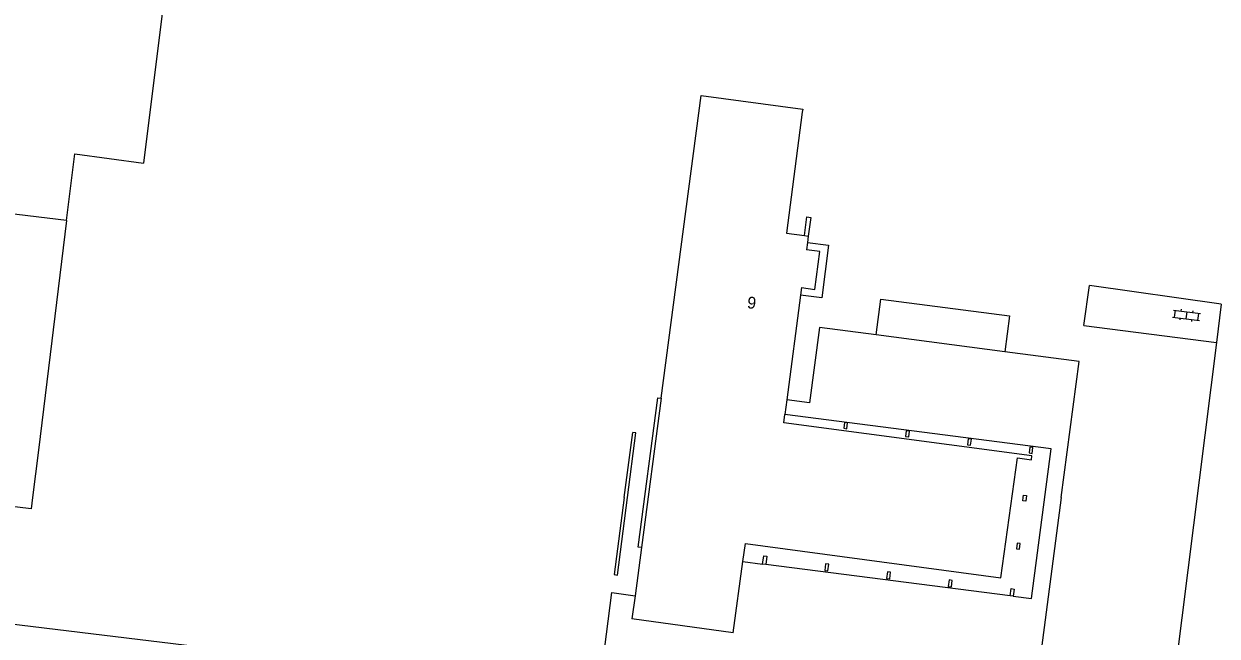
# Model space of a CAD drawing. Extents: x 131000 to 133014, y 396499 to 399001.
# Drawn here: x 131976.4 to 132077.5, y 396988.2 to 397040.1 of the extents above; entities that cross this region are included whole.
import ezdxf

# ---------------------------------------------------------------- set-up
doc = ezdxf.new("R2010")
doc.units = 0
for name, color, linetype in [('gg-afsc-hekwerk', 7, 'Continuous'), ('gg-afsc-muur', 7, 'Continuous'), ('gg-anno-huisnummerreeks BGT', 7, 'Continuous'), ('gg-bbg-gedigitaliseerde bebouwing', 7, 'Continuous'), ('gg-bbg-hoofdgebouw', 7, 'Continuous'), ('gg-bbg-luifel en loopbrug', 7, 'Continuous'), ('gg-bbg-onder overbouw', 7, 'Continuous'), ('gg-bbg-pand overbouw', 7, 'Continuous'), ('gg-bbg-pilaar onder overbouw', 7, 'Continuous'), ('gg-bbg-pilaar pand', 7, 'Continuous'), ('gg-knt-verharding', 7, 'Continuous'), ('gt-grn-vlakafsluiter', 7, 'Continuous'), ('gt-symb-klinker verharding', 7, 'Continuous')]:
    doc.layers.add(name, color=color, linetype=linetype)

# ---------------------------------------------------------------- blocks, each defined once
blk = doc.blocks.new('gt0-KL1')
at = {"layer": 'gt-symb-klinker verharding'}
for p, q in [((-1.15, 0.3), (1.15, 0.3)), ((-1, -0.3), (-1, 0.3)), ((-0.5, 0.3), (-0.5, 0.45)), ((0, -0.3), (0, 0.3)), ((0.5, 0.3), (0.5, 0.45)), ((1, -0.3), (1, 0.3)), ((-1.15, -0.3), (1.15, -0.3)), ((-0.5, -0.45), (-0.5, -0.3)), ((0.5, -0.45), (0.5, -0.3))]:
    blk.add_line(p, q, dxfattribs=at)

msp = doc.modelspace()

# ---------------------------------------------------------------- linework, layer by layer
at = {"layer": 'gg-afsc-hekwerk'}
msp.add_line((131991.05, 397064.21), (131986.56, 397028.3), dxfattribs=at)
msp.add_lwpolyline([(131980.06, 397023.45), (131980.76, 397029.1), (131986.56, 397028.3)], dxfattribs=at)
at = {"layer": 'gg-afsc-muur'}
for p, q in [((132027.3, 397000), (132028.02, 397005.5)), ((132026.25, 396991.93), (132028.21, 396991.67))]:
    msp.add_line(p, q, dxfattribs=at)
for points in [[(132042.55, 397022.18), (132042.75, 397023.77), (132043.09, 397023.72), (132042.88, 397022.14)], [(132048.63, 397013.76), (132043.83, 397014.39), (132042.99, 397008), (132041.07, 397008.25)], [(132064.32, 397000), (132065.83, 397011.5), (132059.53, 397012.33)], [(132027.58, 397000), (132028.29, 397005.47), (132028.02, 397005.5)], [(132064.32, 397000), (132061.86, 396981.22), (132025.47, 396985.98), (132026.25, 396991.93)], [(132027.3, 397000), (132026.45, 396993.46), (132026.71, 396993.42), (132027.58, 397000)]]:
    msp.add_lwpolyline(points, dxfattribs=at)
at = {"layer": 'gg-bbg-gedigitaliseerde bebouwing'}
msp.add_line((131980.06, 397023.45), (131946.78, 397027.53), dxfattribs=at)
at = {"layer": 'gg-bbg-hoofdgebouw'}
for p, q in [((131980.06, 397023.45), (131977.67, 397003.99)), ((132042.55, 397022.18), (132042.88, 397022.14)), ((132042.88, 397022.14), (132042.81, 397021.6)), ((132042.81, 397021.6), (132042.73, 397020.97)), ((132042.23, 397017.14), (132041.07, 397008.25)), ((132042.31, 397017.77), (132042.23, 397017.14)), ((132041.07, 397008.25), (132040.91, 397007.03)), ((131977.67, 397003.99), (131977.18, 397000)), ((132028.75, 396995.74), (132028.21, 396991.67)), ((132036.51, 396988.53), (132037.35, 396994.57)), ((132028.21, 396991.67), (132027.95, 396989.72)), ((132036.51, 396988.53), (132027.95, 396989.72))]:
    msp.add_line(p, q, dxfattribs=at)
for points in [[(132030.42, 397008.4), (132033.82, 397034.05), (132042.41, 397032.88), (132042.36, 397032.62)], [(132042.36, 397032.62), (132041.03, 397022.38), (132042.55, 397022.18)], [(132042.31, 397017.77), (132043.44, 397017.62), (132043.87, 397020.82), (132042.73, 397020.97)], [(131977.18, 397000), (131977.06, 396999.03), (131969.18, 397000)]]:
    msp.add_lwpolyline(points, dxfattribs=at)
at = {"layer": 'gg-bbg-luifel en loopbrug'}
msp.add_line((132059.53, 397012.33), (132048.63, 397013.76), dxfattribs=at)
for points in [[(132042.81, 397021.6), (132044.59, 397021.36), (132044.03, 397016.91), (132042.23, 397017.14)], [(132048.63, 397013.76), (132049.02, 397016.78), (132059.93, 397015.38), (132059.53, 397012.33)]]:
    msp.add_lwpolyline(points, dxfattribs=at)
at = {"layer": 'gg-bbg-onder overbouw'}
msp.add_line((132030.42, 397008.4), (132028.75, 396995.74), dxfattribs=at)
msp.add_lwpolyline([(132037.35, 396994.57), (132037.56, 396996.09), (132059.2, 396993.17), (132060.62, 397003.36), (132061.78, 397003.19), (132061.83, 397003.53), (132040.82, 397006.32), (132040.91, 397007.03)], dxfattribs=at)
at = {"layer": 'gg-bbg-pand overbouw'}
for p, q in [((132037.35, 396994.57), (132039.02, 396994.35)), ((132059.98, 396991.67), (132039.29, 396994.32))]:
    msp.add_line(p, q, dxfattribs=at)
for points in [[(132028.75, 396995.74), (132028.46, 396995.78), (132030.13, 397008.44), (132030.42, 397008.4)], [(132060.25, 396991.64), (132061.8, 396991.44), (132063.46, 397004.12), (132040.91, 397007.03)]]:
    msp.add_lwpolyline(points, dxfattribs=at)
at = {"layer": 'gg-bbg-pilaar onder overbouw'}
for points in [[(132045.89, 397005.85), (132046.15, 397005.81), (132046.22, 397006.31), (132045.95, 397006.35), (132045.89, 397005.85)], [(132051.12, 397005.15), (132051.39, 397005.12), (132051.45, 397005.61), (132051.18, 397005.65), (132051.12, 397005.15)], [(132056.36, 397004.46), (132056.64, 397004.42), (132056.71, 397004.92), (132056.43, 397004.95), (132056.36, 397004.46)], [(132061.59, 397003.77), (132061.86, 397003.73), (132061.92, 397004.23), (132061.65, 397004.26), (132061.59, 397003.77)], [(132061.09, 397000), (132061.11, 397000.2), (132061.38, 397000.16), (132061.32, 396999.67), (132061.05, 396999.7), (132061.09, 397000)], [(132060.51, 396995.64), (132060.78, 396995.6), (132060.84, 396996.1), (132060.57, 396996.13), (132060.51, 396995.64)], [(132039.02, 396994.35), (132039.12, 396995.04), (132039.38, 396995.01), (132039.29, 396994.32)], [(132044.28, 396993.81), (132044.55, 396993.77), (132044.62, 396994.33), (132044.35, 396994.36), (132044.28, 396993.81)], [(132049.51, 396993.13), (132049.78, 396993.09), (132049.86, 396993.65), (132049.59, 396993.68), (132049.51, 396993.13)], [(132054.74, 396992.45), (132055.01, 396992.42), (132055.08, 396992.97), (132054.81, 396993.01), (132054.74, 396992.45)], [(132059.98, 396991.67), (132060.06, 396992.27), (132060.33, 396992.23), (132060.25, 396991.64)]]:
    msp.add_lwpolyline(points, dxfattribs=at)
at = {"layer": 'gg-bbg-pilaar pand'}
for p, q in [((132039.29, 396994.32), (132039.02, 396994.35)), ((132060.25, 396991.64), (132059.98, 396991.67))]:
    msp.add_line(p, q, dxfattribs=at)
at = {"layer": 'gg-knt-verharding'}
for p, q in [((132077.85, 397016.37), (132066.7, 397017.94)), ((132077.85, 397016.37), (132077.47, 397013.11)), ((132066.22, 397014.55), (132077.47, 397013.11)), ((132077.47, 397013.11), (132073.61, 396982.43)), ((131927.56, 396995.11), (132000, 396986.29))]:
    msp.add_line(p, q, dxfattribs=at)
at = {"layer": 'gt-grn-vlakafsluiter'}
msp.add_line((132066.22, 397014.55), (132066.7, 397017.94), dxfattribs=at)

# ---------------------------------------------------------------- block references
at = {"layer": 'gt-symb-klinker verharding', "rotation": -7.643869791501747}
msp.add_blockref('gt0-KL1', (132074.93, 397015.42), dxfattribs=at)

# ---------------------------------------------------------------- texts
at = {"layer": 'gg-anno-huisnummerreeks BGT'}
msp.add_text('9', height=1, rotation=352.6, dxfattribs=at).set_placement((132037.66, 397016.04))

doc.saveas('drawing.dxf')
